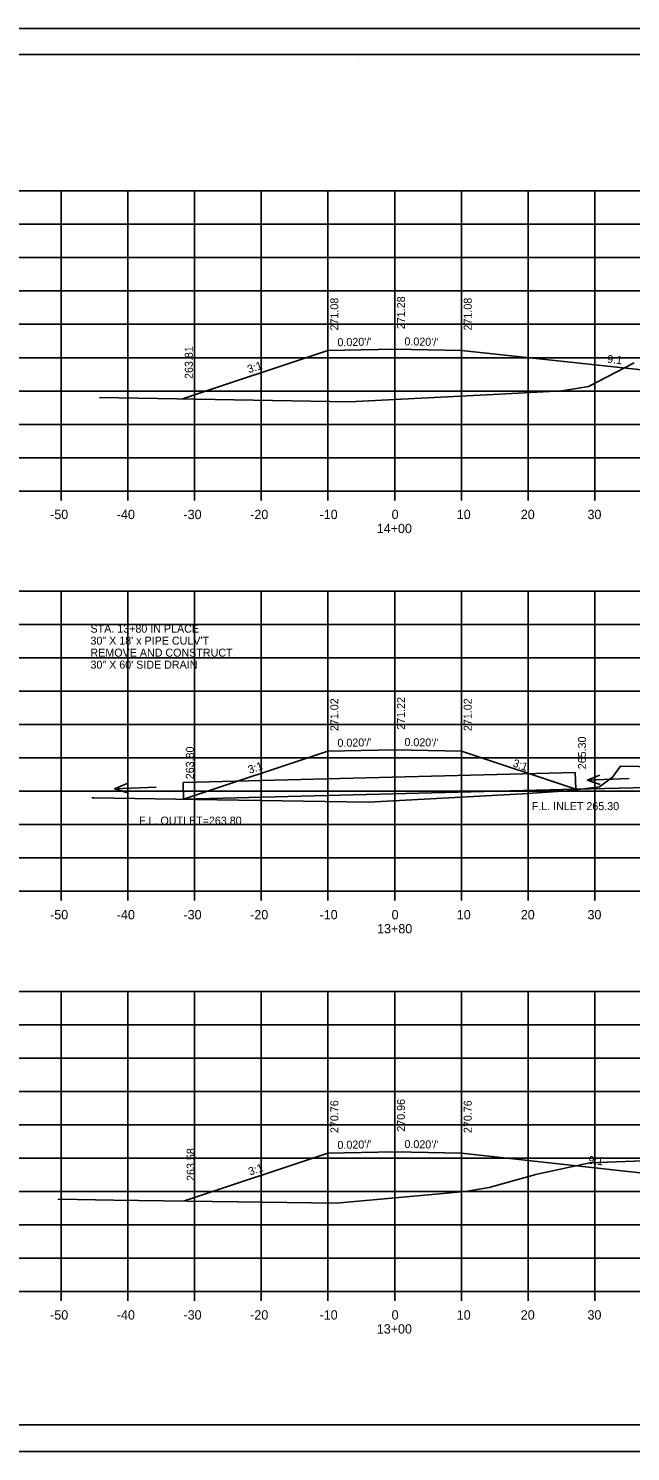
# Model space of a CAD drawing. Extents: x 285 to 4233, y -659 to 3710.
# Drawn here: x 4015.5 to 4105.7, y -365.9 to -152.6 of the extents above; entities that cross this region are included whole.
import ezdxf

# ---------------------------------------------------------------- set-up
doc = ezdxf.new("R2010")
doc.units = 0
for name, color, linetype in [('R_Axis', 7, 'Continuous'), ('R_Axis Annot', 7, 'Continuous'), ('R_Border', 7, 'Continuous'), ('R_Draft', 7, 'Continuous'), ('R_Exist Surface', 7, 'Continuous'), ('R_Fin Surface', 7, 'Continuous'), ('R_Grid', 7, 'Continuous'), ('R_No Plot', 7, 'Continuous'), ('R_Water', 7, 'Continuous'), ('R_Water Annot', 7, 'Continuous'), ('R_Xsect Elev', 7, 'Continuous'), ('R_Xsect Slope', 7, 'Continuous')]:
    doc.layers.add(name, color=color, linetype=linetype)

msp = doc.modelspace()

# ---------------------------------------------------------------- linework, layer by layer
at = {"layer": 'R_Axis'}
for p, q in [((3920.38, -221.92), (4220.38, -221.92)), ((4020.38, -223.32), (4020.38, -221.92)), ((4030.38, -223.32), (4030.38, -221.92)), ((4040.38, -223.32), (4040.38, -221.92)), ((4050.38, -223.32), (4050.38, -221.92)), ((4060.38, -223.32), (4060.38, -221.92)), ((4070.38, -223.32), (4070.38, -221.92)), ((4080.38, -223.32), (4080.38, -221.92)), ((4090.38, -223.32), (4090.38, -221.92)), ((4100.38, -223.32), (4100.38, -221.92)), ((3920.38, -281.92), (4220.38, -281.92)), ((4020.38, -283.32), (4020.38, -281.92)), ((4030.38, -283.32), (4030.38, -281.92)), ((4040.38, -283.32), (4040.38, -281.92)), ((4050.38, -283.32), (4050.38, -281.92)), ((4060.38, -283.32), (4060.38, -281.92)), ((4070.38, -283.32), (4070.38, -281.92)), ((4080.38, -283.32), (4080.38, -281.92)), ((4090.38, -283.32), (4090.38, -281.92)), ((4100.38, -283.32), (4100.38, -281.92)), ((3920.38, -341.92), (4220.38, -341.92)), ((4020.38, -343.32), (4020.38, -341.92)), ((4030.38, -343.32), (4030.38, -341.92)), ((4040.38, -343.32), (4040.38, -341.92)), ((4050.38, -343.32), (4050.38, -341.92)), ((4060.38, -343.32), (4060.38, -341.92)), ((4070.38, -343.32), (4070.38, -341.92)), ((4080.38, -343.32), (4080.38, -341.92)), ((4090.38, -343.32), (4090.38, -341.92)), ((4100.38, -343.32), (4100.38, -341.92))]:
    msp.add_line(p, q, dxfattribs=at)
at = {"layer": 'R_Border'}
for p, q in [((3912.38, -156.46), (4228.56, -156.46)), ((4064.9, -156.72), (4064.9, -156.72)), ((4064.9, -156.72), (4064.9, -156.72)), ((4228.56, -361.92), (3912.38, -361.92))]:
    msp.add_line(p, q, dxfattribs=at)
at = {"layer": 'R_Draft'}
for p in [(4080.38, -260.9), (4123.59, -265.95)]:
    msp.add_line(p, (4097.52, -266.62), dxfattribs=at)
at = {"layer": 'R_Exist Surface'}
for points in [[(4026.14, -207.89), (4037.7, -208.1), (4063.54, -208.53), (4085.16, -207.45), (4095.42, -206.9), (4098.22, -206.43), (4099.44, -206.25), (4106.3, -202.7)], [(4024.98, -267.93), (4025.02, -267.92), (4025.21, -267.9), (4043.77, -268.21), (4066.45, -268.56), (4076.64, -268), (4089.55, -267.31), (4096.27, -266.88), (4096.31, -266.88), (4101.09, -266.26), (4103.05, -264.8), (4104.23, -263.14), (4112.47, -263.32)], [(4019.88, -328.11), (4020.08, -328.09), (4028.26, -328.2), (4061.62, -328.65), (4062.72, -328.57), (4077.1, -327.26), (4080.78, -326.92), (4080.98, -326.9), (4081.02, -326.9), (4084.26, -326.37), (4084.54, -326.3), (4091.55, -324.39), (4092.19, -324.24), (4099.62, -322.62), (4107.65, -322.33)]]:
    msp.add_lwpolyline(points, dxfattribs=at)
at = {"layer": 'R_Fin Surface'}
for points in [[(4038.56, -208.11), (4060.38, -200.84), (4070.38, -200.64), (4080.38, -200.84), (4125.57, -205.7)], [(4038.72, -268.12), (4060.38, -260.9), (4070.38, -260.7), (4080.38, -260.9)], [(4038.85, -328.34), (4060.38, -321.16), (4070.38, -320.96), (4080.38, -321.16), (4119.87, -325.54)]]:
    msp.add_lwpolyline(points, dxfattribs=at)
at = {"layer": 'R_Grid'}
for p, q in [((3920.38, -176.92), (4220.38, -176.92)), ((4020.38, -221.92), (4020.38, -176.92)), ((4030.38, -221.92), (4030.38, -176.92)), ((4040.38, -221.92), (4040.38, -176.92)), ((4050.38, -221.92), (4050.38, -176.92)), ((4060.38, -221.92), (4060.38, -176.92)), ((4070.38, -221.92), (4070.38, -176.92)), ((4080.38, -221.92), (4080.38, -176.92)), ((4090.38, -221.92), (4090.38, -176.92)), ((4100.38, -221.92), (4100.38, -176.92)), ((3920.38, -181.92), (4220.38, -181.92)), ((3920.38, -186.92), (4220.38, -186.92)), ((3920.38, -191.92), (4220.38, -191.92)), ((3920.38, -196.92), (4220.38, -196.92)), ((3920.38, -201.92), (4220.38, -201.92)), ((3920.38, -206.92), (4220.38, -206.92)), ((3920.38, -211.92), (4220.38, -211.92)), ((3920.38, -216.92), (4220.38, -216.92)), ((3920.38, -221.92), (4220.38, -221.92)), ((3920.38, -236.92), (4220.38, -236.92)), ((4020.38, -281.92), (4020.38, -236.92)), ((4030.38, -281.92), (4030.38, -236.92)), ((4040.38, -281.92), (4040.38, -236.92)), ((4050.38, -281.92), (4050.38, -236.92)), ((4060.38, -281.92), (4060.38, -236.92)), ((4070.38, -281.92), (4070.38, -236.92)), ((4080.38, -281.92), (4080.38, -236.92)), ((4090.38, -281.92), (4090.38, -236.92)), ((4100.38, -281.92), (4100.38, -236.92)), ((3920.38, -241.92), (4220.38, -241.92)), ((3920.38, -246.92), (4220.38, -246.92)), ((3920.38, -251.92), (4220.38, -251.92)), ((3920.38, -256.92), (4220.38, -256.92)), ((3920.38, -261.92), (4220.38, -261.92)), ((3920.38, -266.92), (4220.38, -266.92)), ((3920.38, -271.92), (4220.38, -271.92)), ((3920.38, -276.92), (4220.38, -276.92)), ((3920.38, -281.92), (4220.38, -281.92)), ((3920.38, -296.92), (4220.38, -296.92)), ((4020.38, -341.92), (4020.38, -296.92)), ((4030.38, -341.92), (4030.38, -296.92)), ((4040.38, -341.92), (4040.38, -296.92)), ((4050.38, -341.92), (4050.38, -296.92)), ((4060.38, -341.92), (4060.38, -296.92)), ((4070.38, -341.92), (4070.38, -296.92)), ((4080.38, -341.92), (4080.38, -296.92)), ((4090.38, -341.92), (4090.38, -296.92)), ((4100.38, -341.92), (4100.38, -296.92)), ((3920.38, -301.92), (4220.38, -301.92)), ((3920.38, -306.92), (4220.38, -306.92)), ((3920.38, -311.92), (4220.38, -311.92)), ((3920.38, -316.92), (4220.38, -316.92)), ((3920.38, -321.92), (4220.38, -321.92)), ((3920.38, -326.92), (4220.38, -326.92)), ((3920.38, -331.92), (4220.38, -331.92)), ((3920.38, -336.92), (4220.38, -336.92)), ((3920.38, -341.92), (4220.38, -341.92))]:
    msp.add_line(p, q, dxfattribs=at)
at = {"layer": 'R_No Plot'}
for p, q in [((3899.98, -152.57), (4233.31, -152.57)), ((3899.98, -365.9), (4233.31, -365.9))]:
    msp.add_line(p, q, dxfattribs=at)
for points in [[(3899.97, -152.57), (4233.31, -152.57), (4233.31, -365.9), (3899.97, -365.9)], [(4146.3, -156.46), (4165.92, -156.46), (4165.92, -166.34), (4182.03, -166.34), (4205.23, -166.34), (4205.35, -194.5), (4228.56, -194.5), (4228.56, -361.92), (3912.38, -361.92), (3912.38, -156.46)]]:
    msp.add_lwpolyline(points, close=True, dxfattribs=at)
at = {"layer": 'R_Water'}
for p, q in [((4097.46, -264.12), (4038.66, -265.62)), ((4097.46, -264.12), (4097.52, -266.62)), ((4038.66, -265.62), (4038.72, -268.12)), ((4097.52, -266.62), (4038.72, -268.12))]:
    msp.add_line(p, q, dxfattribs=at)
at = {"layer": 'R_Water Annot'}
for p, q in [((4099.26, -265.28), (4101.15, -264.5)), ((4028.37, -266.56), (4030.26, -265.78)), ((4034.64, -266.29), (4028.37, -266.56)), ((4028.37, -266.56), (4030.32, -267.18)), ((4105.54, -265.02), (4099.26, -265.28)), ((4099.26, -265.28), (4101.21, -265.9))]:
    msp.add_line(p, q, dxfattribs=at)

# ---------------------------------------------------------------- texts
at = {"layer": 'R_Axis Annot'}
for s, p in [('-50', (4018.72, -226.12)), ('-40', (4028.72, -226.12)), ('-30', (4038.72, -226.12)), ('-20', (4048.72, -226.12)), ('-10', (4059.12, -226.12)), ('0', (4069.92, -226.12)), ('10', (4079.69, -226.12)), ('20', (4089.29, -226.12)), ('30', (4099.29, -226.12)), ('14+00', (4067.7, -228.22)), ('-50', (4018.72, -286.12)), ('-40', (4028.72, -286.12)), ('-30', (4038.72, -286.12)), ('-20', (4048.72, -286.12)), ('-10', (4059.12, -286.12)), ('0', (4069.92, -286.12)), ('10', (4079.69, -286.12)), ('20', (4089.29, -286.12)), ('30', (4099.29, -286.12)), ('13+80', (4067.75, -288.22)), ('-50', (4018.72, -346.12)), ('-40', (4028.72, -346.12)), ('-30', (4038.72, -346.12)), ('-20', (4048.72, -346.12)), ('-10', (4059.12, -346.12)), ('0', (4069.92, -346.12)), ('10', (4079.69, -346.12)), ('20', (4089.29, -346.12)), ('30', (4099.29, -346.12)), ('13+00', (4067.7, -348.22))]:
    msp.add_text(s, height=1.4, dxfattribs=at).set_placement(p)
at = {"layer": 'R_Draft'}
for s, rotation, p in [('265.30', 90, (4099.07, -263.62)), ('3:1', 341.5651, (4087.99, -263.19))]:
    msp.add_text(s, height=1.2, rotation=rotation, dxfattribs=at).set_placement(p)
at = {"layer": 'R_Water Annot'}
for s, p in [('STA. 13+80 IN PLACE', (4024.77, -243.14)), ('30" X 18\' x PIPE CULV\'T', (4024.77, -244.94)), ('30" X 60\' SIDE DRAIN', (4024.77, -248.54)), ('REMOVE AND CONSTRUCT', (4024.77, -246.74)), ('F.L. INLET 265.30', (4090.92, -269.75)), ('F.L. OUTLET=263.80', (4032.05, -271.92))]:
    msp.add_text(s, height=1.2, dxfattribs=at).set_placement(p)
at = {"layer": 'R_Xsect Elev'}
for s, p in [('271.08', (4061.93, -197.84)), ('271.28', (4071.93, -197.64)), ('271.08', (4081.93, -197.84)), ('263.81', (4040.11, -205.11)), ('271.02', (4061.93, -257.9)), ('271.22', (4071.93, -257.7)), ('271.02', (4081.93, -257.9)), ('263.80', (4040.27, -265.12)), ('270.76', (4061.93, -318.16)), ('270.96', (4071.93, -317.96)), ('270.76', (4081.93, -318.16)), ('263.58', (4040.4, -325.34))]:
    msp.add_text(s, height=1.2, rotation=90, dxfattribs=at).set_placement(p)
at = {"layer": 'R_Xsect Slope'}
for s, rotation, p in [("0.020'/'", 1.1458, (4061.81, -200.21)), ("0.020'/'", 358.8542, (4071.83, -200.07)), ('3:1', 18.4349, (4048.52, -204.26)), ('9:1', 353.8569, (4102.2, -202.68)), ("0.020'/'", 1.1458, (4061.81, -260.27)), ("0.020'/'", 358.8542, (4071.83, -260.13)), ('3:1', 18.4349, (4048.61, -264.3)), ("0.020'/'", 1.1458, (4061.81, -320.54)), ("0.020'/'", 358.8542, (4071.83, -320.39)), ('9:1', 353.6765, (4099.35, -322.76)), ('3:1', 18.4349, (4048.67, -324.54))]:
    msp.add_text(s, height=1.2, rotation=rotation, dxfattribs=at).set_placement(p)

doc.saveas('drawing.dxf')
